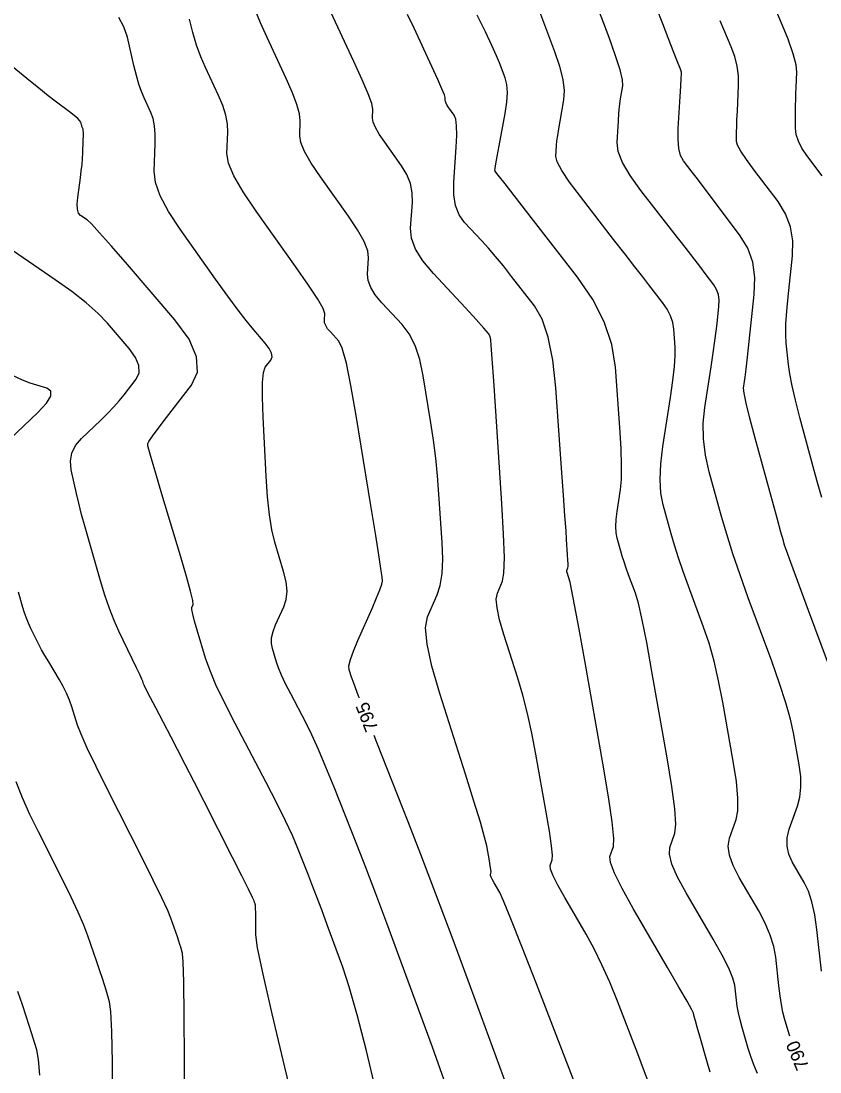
# Model space of a CAD drawing. Extents: x 2082232 to 2083549, y 592624 to 593832.
# Drawn here: x 2082485.4 to 2082527.3, y 593126.4 to 593181.6 of the extents above; entities that cross this region are included whole.
import ezdxf

# ---------------------------------------------------------------- set-up
doc = ezdxf.new("R2010")
doc.units = 0
doc.layers.add('DT_X_Contour_Major', color=7, linetype='Continuous')
doc.layers.add('DT_X_Contour_Minor', color=7, linetype='Continuous')

msp = doc.modelspace()

# ---------------------------------------------------------------- linework, layer by layer
at = {"layer": 'DT_X_Contour_Major'}
for points in [[(2082525.7, 593128.325), (2082525.663, 593128.433), (2082525.429, 593129.24), (2082525.345, 593129.575), (2082525.267, 593129.974), (2082525.195, 593130.437), (2082525.13, 593130.964), (2082524.964, 593132.457), (2082524.862, 593133.029), (2082524.68, 593133.625), (2082524.417, 593134.246), (2082524.073, 593134.892), (2082523.05, 593136.647), (2082522.731, 593137.269), (2082522.54, 593137.818), (2082522.477, 593138.294), (2082522.542, 593138.698), (2082522.888, 593139.678), (2082522.975, 593140.144), (2082522.979, 593140.81), (2082522.899, 593141.675), (2082522.735, 593142.738), (2082522.187, 593145.839), (2082521.97, 593146.957), (2082521.73, 593147.986), (2082521.467, 593148.925), (2082521.181, 593149.774), (2082520.389, 593151.92), (2082520.11, 593152.695), (2082519.866, 593153.411), (2082519.657, 593154.068), (2082519.483, 593154.667), (2082519.066, 593156.185), (2082518.948, 593156.803), (2082518.906, 593157.52), (2082518.94, 593158.336), (2082519.05, 593159.25), (2082519.446, 593161.818), (2082519.572, 593162.706), (2082519.655, 593163.44), (2082519.695, 593164.022), (2082519.691, 593164.452), (2082519.623, 593165.396), (2082519.567, 593165.749), (2082519.449, 593166.101), (2082519.271, 593166.451), (2082519.03, 593166.801), (2082518.308, 593167.732), (2082517.99, 593168.143), (2082517.576, 593168.677), (2082517.066, 593169.333), (2082516.461, 593170.113), (2082514.72, 593172.356), (2082514.151, 593173.119), (2082513.748, 593173.725), (2082513.511, 593174.174), (2082513.44, 593174.466), (2082513.474, 593175.035), (2082513.494, 593175.274), (2082513.531, 593175.566), (2082513.584, 593175.911), (2082513.653, 593176.309), (2082513.858, 593177.439), (2082513.886, 593177.915), (2082513.816, 593178.493), (2082513.648, 593179.173), (2082513.382, 593179.956), (2082512.541, 593182.182)], [(2082503.135, 593146.049), (2082503.094, 593146.153), (2082502.834, 593146.831), (2082502.716, 593147.153), (2082502.593, 593147.539), (2082502.587, 593147.744), (2082502.662, 593148.069), (2082502.818, 593148.514), (2082503.055, 593149.08), (2082503.795, 593150.748), (2082504.037, 593151.306), (2082504.208, 593151.731), (2082504.308, 593152.022), (2082504.338, 593152.179), (2082504.322, 593152.419), (2082504.28, 593152.72), (2082504.169, 593153.441), (2082503.986, 593154.584), (2082503.733, 593156.147), (2082502.964, 593160.877), (2082502.691, 593162.451), (2082502.448, 593163.626), (2082502.236, 593164.403), (2082502.055, 593164.78), (2082501.611, 593165.256), (2082501.467, 593165.428), (2082501.366, 593165.589), (2082501.31, 593165.739), (2082501.297, 593165.878), (2082501.322, 593166.231), (2082501.233, 593166.484), (2082500.948, 593166.977), (2082500.465, 593167.71), (2082499.786, 593168.682), (2082497.712, 593171.596), (2082497.034, 593172.605), (2082496.554, 593173.444), (2082496.271, 593174.115), (2082496.187, 593174.616), (2082496.228, 593175.729), (2082496.209, 593176.162), (2082496.122, 593176.629), (2082495.968, 593177.128), (2082495.746, 593177.661), (2082495.065, 593179.124), (2082494.82, 593179.694), (2082494.598, 593180.306), (2082494.398, 593180.96), (2082494.221, 593181.657)], [(2082511.658, 593123.558), (2082508.955, 593130.91), (2082507.991, 593133.519), (2082507.125, 593135.829), (2082506.359, 593137.842), (2082505.692, 593139.557), (2082504.044, 593143.732), (2082503.902, 593144.094)], [(2082490.202, 593124.762), (2082490.181, 593126.939), (2082490.147, 593128.559), (2082490.098, 593129.623), (2082490.036, 593130.13), (2082489.851, 593130.741), (2082489.769, 593131.006), (2082489.659, 593131.34), (2082489.523, 593131.745), (2082489.36, 593132.221), (2082488.889, 593133.583), (2082488.675, 593134.148), (2082488.385, 593134.823), (2082488.019, 593135.608), (2082487.577, 593136.502), (2082486.299, 593139.032), (2082485.85, 593139.956), (2082485.462, 593140.829), (2082485.135, 593141.652)]]:
    msp.add_lwpolyline(points, dxfattribs=at)
at = {"layer": 'DT_X_Contour_Minor'}
for points in [[(2082528.338, 593146.187), (2082526.692, 593150.645), (2082525.764, 593153.16), (2082525.529, 593153.797), (2082525.447, 593154.019), (2082525.432, 593154.059), (2082525.427, 593154.072), (2082525.421, 593154.088), (2082525.421, 593154.09), (2082525.42, 593154.091), (2082525.42, 593154.093), (2082525.418, 593154.097), (2082525.417, 593154.104), (2082525.414, 593154.113), (2082525.407, 593154.14), (2082525.364, 593154.297), (2082525.241, 593154.747), (2082525.037, 593155.49), (2082523.887, 593159.68), (2082523.606, 593160.731), (2082523.41, 593161.519), (2082523.301, 593162.044), (2082523.278, 593162.307), (2082523.332, 593162.655), (2082523.362, 593162.885), (2082523.412, 593163.312), (2082523.482, 593163.938), (2082523.573, 593164.761), (2082523.84, 593167.22), (2082523.87, 593168.104), (2082523.757, 593168.913), (2082523.502, 593169.647), (2082523.105, 593170.305), (2082521.857, 593171.959), (2082521.426, 593172.53), (2082521.069, 593173), (2082520.786, 593173.371), (2082520.578, 593173.642), (2082520.121, 593174.231), (2082519.975, 593174.503), (2082519.882, 593174.877), (2082519.841, 593175.352), (2082519.852, 593175.93), (2082519.951, 593177.605), (2082519.984, 593178.155), (2082520.007, 593178.549), (2082520.021, 593178.786), (2082520.026, 593178.868), (2082520.026, 593178.875), (2082520.026, 593178.878), (2082520.026, 593178.88), (2082520.026, 593178.882), (2082520.026, 593178.883), (2082520.025, 593178.885), (2082519.963, 593179.044), (2082519.778, 593179.519), (2082519.469, 593180.311), (2082519.038, 593181.418), (2082517.722, 593184.793)], [(2082527.4, 593173.446), (2082526.601, 593174.505), (2082526.339, 593174.893), (2082526.152, 593175.263), (2082526.04, 593175.615), (2082526.003, 593175.949), (2082526.005, 593176.815), (2082526.008, 593177.137), (2082526.013, 593177.453), (2082526.023, 593177.765), (2082526.035, 593178.071), (2082526.073, 593178.881), (2082526.031, 593179.275), (2082525.877, 593179.85), (2082525.61, 593180.606), (2082525.23, 593181.542), (2082524.068, 593184.281)], [(2082527.36, 593131.724), (2082527.116, 593133.921), (2082527.007, 593134.692), (2082526.861, 593135.359), (2082526.679, 593135.921), (2082526.461, 593136.379), (2082525.831, 593137.46), (2082525.644, 593137.872), (2082525.556, 593138.295), (2082525.567, 593138.729), (2082525.677, 593139.175), (2082526.102, 593140.38), (2082526.227, 593140.854), (2082526.285, 593141.374), (2082526.274, 593141.939), (2082526.196, 593142.549), (2082525.898, 593144.238), (2082525.742, 593144.948), (2082525.5, 593145.81), (2082525.17, 593146.826), (2082524.754, 593147.996), (2082523.528, 593151.317), (2082523.095, 593152.518), (2082522.717, 593153.627), (2082522.394, 593154.645), (2082522.125, 593155.572), (2082521.48, 593157.922), (2082521.283, 593158.793), (2082521.178, 593159.644), (2082521.165, 593160.475), (2082521.242, 593161.286), (2082521.571, 593163.421), (2082521.683, 593164.164), (2082521.774, 593164.79), (2082521.843, 593165.301), (2082521.89, 593165.697), (2082521.988, 593166.596), (2082521.999, 593166.919), (2082521.958, 593167.215), (2082521.865, 593167.483), (2082521.719, 593167.724), (2082521.263, 593168.329), (2082521.032, 593168.632), (2082520.682, 593169.087), (2082520.212, 593169.695), (2082519.623, 593170.455), (2082517.894, 593172.684), (2082517.329, 593173.468), (2082516.933, 593174.149), (2082516.706, 593174.727), (2082516.646, 593175.201), (2082516.713, 593176.327), (2082516.74, 593176.724), (2082516.77, 593177.067), (2082516.803, 593177.358), (2082516.84, 593177.596), (2082516.943, 593178.161), (2082516.926, 593178.478), (2082516.801, 593179.007), (2082516.566, 593179.746), (2082516.222, 593180.697), (2082515.158, 593183.514)], [(2082518.383, 593125.689), (2082518.09, 593126.452), (2082517.726, 593127.396), (2082516.662, 593130.155), (2082516.261, 593131.151), (2082515.854, 593132.068), (2082515.441, 593132.908), (2082515.023, 593133.669), (2082513.9, 593135.595), (2082513.537, 593136.241), (2082513.289, 593136.735), (2082513.156, 593137.077), (2082513.139, 593137.267), (2082513.246, 593137.571), (2082513.256, 593137.813), (2082513.206, 593138.311), (2082513.095, 593139.065), (2082512.924, 593140.075), (2082512.387, 593143.109), (2082512.177, 593144.212), (2082511.948, 593145.244), (2082511.702, 593146.206), (2082511.437, 593147.098), (2082510.708, 593149.383), (2082510.481, 593150.161), (2082510.349, 593150.783), (2082510.31, 593151.249), (2082510.366, 593151.559), (2082510.64, 593152.177), (2082510.715, 593152.606), (2082510.734, 593153.43), (2082510.697, 593154.649), (2082510.605, 593156.263), (2082510.285, 593161.094), (2082510.178, 593162.687), (2082510.099, 593163.844), (2082510.047, 593164.565), (2082510.023, 593164.849), (2082509.994, 593165.024), (2082509.906, 593165.167), (2082509.661, 593165.462), (2082509.261, 593165.912), (2082508.705, 593166.514), (2082507.014, 593168.326), (2082506.464, 593168.983), (2082506.081, 593169.598), (2082505.866, 593170.168), (2082505.818, 593170.696), (2082505.914, 593172.045), (2082505.905, 593172.545), (2082505.805, 593173.034), (2082505.614, 593173.511), (2082505.332, 593173.977), (2082504.458, 593175.204), (2082504.173, 593175.629), (2082503.97, 593175.982), (2082503.851, 593176.264), (2082503.816, 593176.476), (2082503.833, 593176.944), (2082503.776, 593177.232), (2082503.593, 593177.743), (2082503.284, 593178.477), (2082502.849, 593179.435), (2082501.52, 593182.288)], [(2082507.575, 593126.012), (2082506.958, 593127.751), (2082505.2, 593132.533), (2082504.568, 593134.243), (2082503.989, 593135.786), (2082503.464, 593137.163), (2082502.992, 593138.374), (2082501.806, 593141.38), (2082501.38, 593142.437), (2082500.991, 593143.353), (2082500.638, 593144.13), (2082500.323, 593144.766), (2082499.53, 593146.275), (2082499.261, 593146.804), (2082499.045, 593147.257), (2082498.884, 593147.635), (2082498.778, 593147.938), (2082498.567, 593148.646), (2082498.518, 593148.922), (2082498.53, 593149.221), (2082498.603, 593149.543), (2082498.737, 593149.887), (2082499.176, 593150.834), (2082499.299, 593151.217), (2082499.337, 593151.654), (2082499.291, 593152.147), (2082499.161, 593152.694), (2082498.701, 593154.228), (2082498.543, 593154.876), (2082498.414, 593155.671), (2082498.313, 593156.612), (2082498.241, 593157.7), (2082498.088, 593160.795), (2082498.052, 593161.829), (2082498.057, 593162.608), (2082498.104, 593163.132), (2082498.194, 593163.402), (2082498.487, 593163.782), (2082498.551, 593163.944), (2082498.524, 593164.145), (2082498.404, 593164.386), (2082498.193, 593164.666), (2082497.507, 593165.465), (2082497.194, 593165.85), (2082496.772, 593166.406), (2082496.238, 593167.132), (2082495.595, 593168.028), (2082493.732, 593170.647), (2082493.123, 593171.573), (2082492.693, 593172.388), (2082492.443, 593173.093), (2082492.373, 593173.686), (2082492.425, 593175.121), (2082492.425, 593175.628), (2082492.387, 593176.072), (2082492.31, 593176.454), (2082492.195, 593176.773), (2082491.837, 593177.542), (2082491.704, 593177.864), (2082491.571, 593178.253), (2082491.44, 593178.711), (2082491.31, 593179.236), (2082490.965, 593180.726), (2082490.788, 593181.263), (2082490.514, 593181.756)], [(2082514.686, 593125.172), (2082512.415, 593131.064), (2082511.656, 593133.021), (2082511.082, 593134.472), (2082510.695, 593135.417), (2082510.493, 593135.857), (2082510.202, 593136.357), (2082510.108, 593136.524), (2082510.043, 593136.652), (2082510.009, 593136.741), (2082510.004, 593136.79), (2082510.032, 593136.869), (2082510.035, 593136.932), (2082510.022, 593137.061), (2082509.993, 593137.257), (2082509.949, 593137.518), (2082509.809, 593138.305), (2082509.7, 593138.762), (2082509.478, 593139.54), (2082509.142, 593140.642), (2082508.693, 593142.065), (2082507.343, 593146.292), (2082506.924, 593147.733), (2082506.679, 593148.884), (2082506.607, 593149.746), (2082506.711, 593150.319), (2082507.217, 593151.462), (2082507.376, 593151.956), (2082507.471, 593152.581), (2082507.503, 593153.336), (2082507.471, 593154.221), (2082507.303, 593156.757), (2082507.229, 593157.704), (2082507.134, 593158.643), (2082507.017, 593159.574), (2082506.878, 593160.498), (2082506.479, 593162.95), (2082506.298, 593163.809), (2082506.055, 593164.544), (2082505.749, 593165.157), (2082505.38, 593165.647), (2082504.313, 593166.791), (2082503.965, 593167.206), (2082503.724, 593167.593), (2082503.588, 593167.954), (2082503.558, 593168.287), (2082503.618, 593169.138), (2082503.569, 593169.515), (2082503.376, 593170.005), (2082503.039, 593170.61), (2082502.559, 593171.33), (2082501.085, 593173.4), (2082500.603, 593174.117), (2082500.262, 593174.713), (2082500.061, 593175.189), (2082500.002, 593175.546), (2082500.03, 593176.337), (2082499.993, 593176.697), (2082499.858, 593177.186), (2082499.626, 593177.803), (2082499.298, 593178.548), (2082498.292, 593180.706), (2082497.949, 593181.471), (2082497.674, 593182.146)], [(2082521.534, 593126.434), (2082521.393, 593126.912), (2082520.984, 593128.323), (2082520.849, 593128.79), (2082520.752, 593129.133), (2082520.692, 593129.351), (2082520.67, 593129.445), (2082520.661, 593129.529), (2082520.573, 593129.702), (2082520.316, 593130.157), (2082519.891, 593130.896), (2082519.298, 593131.918), (2082517.489, 593135.021), (2082516.905, 593136.063), (2082516.507, 593136.865), (2082516.297, 593137.425), (2082516.273, 593137.744), (2082516.46, 593138.273), (2082516.477, 593138.695), (2082516.39, 593139.561), (2082516.197, 593140.874), (2082515.899, 593142.631), (2082514.965, 593147.913), (2082514.653, 593149.662), (2082514.418, 593150.948), (2082514.261, 593151.771), (2082514.182, 593152.131), (2082514.072, 593152.473), (2082514.038, 593152.59), (2082514.019, 593152.683), (2082514.013, 593152.753), (2082514.021, 593152.799), (2082514.062, 593152.892), (2082514.073, 593152.96), (2082514.075, 593153.094), (2082514.069, 593153.295), (2082514.053, 593153.563), (2082514, 593154.366), (2082513.968, 593154.826), (2082513.913, 593155.605), (2082513.835, 593156.703), (2082513.733, 593158.119), (2082513.431, 593162.322), (2082513.276, 593163.773), (2082513.037, 593164.975), (2082512.714, 593165.926), (2082512.308, 593166.628), (2082511.114, 593168.168), (2082510.681, 593168.718), (2082510.275, 593169.213), (2082509.897, 593169.655), (2082509.547, 593170.041), (2082508.652, 593171.001), (2082508.364, 593171.402), (2082508.173, 593171.887), (2082508.078, 593172.454), (2082508.079, 593173.105), (2082508.211, 593174.951), (2082508.241, 593175.575), (2082508.233, 593176.062), (2082508.188, 593176.412), (2082508.104, 593176.624), (2082507.831, 593177.008), (2082507.742, 593177.141), (2082507.679, 593177.251), (2082507.642, 593177.339), (2082507.63, 593177.405), (2082507.636, 593177.552), (2082507.594, 593177.695), (2082507.463, 593178.012), (2082507.244, 593178.505), (2082506.936, 593179.172), (2082505.998, 593181.186), (2082505.659, 593181.909)], [(2082524.003, 593126.363), (2082523.819, 593126.813), (2082523.661, 593127.25), (2082523.528, 593127.672), (2082523.206, 593128.782), (2082523.097, 593129.182), (2082523.009, 593129.553), (2082522.943, 593129.894), (2082522.9, 593130.205), (2082522.812, 593130.993), (2082522.718, 593131.365), (2082522.498, 593131.891), (2082522.154, 593132.571), (2082521.685, 593133.405), (2082520.27, 593135.834), (2082519.818, 593136.666), (2082519.524, 593137.341), (2082519.387, 593137.86), (2082519.408, 593138.221), (2082519.674, 593138.975), (2082519.724, 593139.435), (2082519.674, 593140.246), (2082519.524, 593141.41), (2082519.274, 593142.927), (2082518.476, 593147.44), (2082518.197, 593148.967), (2082517.959, 593150.161), (2082517.763, 593151.023), (2082517.609, 593151.552), (2082517.251, 593152.522), (2082517.125, 593152.872), (2082517.014, 593153.195), (2082516.92, 593153.492), (2082516.841, 593153.763), (2082516.653, 593154.448), (2082516.6, 593154.728), (2082516.581, 593155.051), (2082516.596, 593155.42), (2082516.646, 593155.833), (2082516.824, 593156.993), (2082516.872, 593157.522), (2082516.882, 593158.24), (2082516.854, 593159.146), (2082516.787, 593160.241), (2082516.559, 593163.411), (2082516.37, 593164.598), (2082515.976, 593165.781), (2082515.375, 593166.96), (2082514.567, 593168.136), (2082512.14, 593171.265), (2082510.768, 593173.033), (2082510.418, 593173.484), (2082510.293, 593173.645), (2082510.259, 593173.689), (2082510.248, 593173.704), (2082510.24, 593173.716), (2082510.235, 593173.725), (2082510.234, 593173.73), (2082510.234, 593173.742), (2082510.249, 593173.825), (2082510.293, 593174.066), (2082510.365, 593174.465), (2082510.466, 593175.022), (2082510.774, 593176.718), (2082510.861, 593177.312), (2082510.892, 593177.82), (2082510.865, 593178.242), (2082510.783, 593178.579), (2082510.486, 593179.364), (2082510.329, 593179.742), (2082510.079, 593180.286), (2082509.738, 593180.996), (2082509.304, 593181.872)], [(2082527.375, 593156.574), (2082527.172, 593157.287), (2082526.931, 593158.174), (2082526.236, 593160.769), (2082526.003, 593161.673), (2082525.824, 593162.437), (2082525.701, 593163.063), (2082525.632, 593163.55), (2082525.52, 593164.663), (2082525.495, 593165.128), (2082525.502, 593165.691), (2082525.541, 593166.35), (2082525.612, 593167.105), (2082525.845, 593169.25), (2082525.863, 593170.031), (2082525.743, 593170.765), (2082525.484, 593171.454), (2082525.086, 593172.097), (2082523.84, 593173.748), (2082523.431, 593174.306), (2082523.139, 593174.741), (2082522.964, 593175.052), (2082522.906, 593175.241), (2082522.906, 593175.579), (2082522.91, 593175.753), (2082522.919, 593176.02), (2082522.933, 593176.382), (2082522.954, 593176.838), (2082523.017, 593178.179), (2082523.01, 593178.683), (2082522.943, 593179.19), (2082522.816, 593179.7), (2082522.628, 593180.213), (2082522.046, 593181.583)], [(2082504.053, 593125.255), (2082503.497, 593127.559), (2082503.013, 593129.442), (2082502.6, 593130.903), (2082502.259, 593131.943), (2082501.446, 593134.155), (2082501.154, 593134.946), (2082500.886, 593135.66), (2082500.643, 593136.297), (2082500.425, 593136.856), (2082499.876, 593138.247), (2082499.62, 593138.848), (2082499.262, 593139.611), (2082498.803, 593140.535), (2082498.242, 593141.62), (2082496.611, 593144.727), (2082496.055, 593145.815), (2082495.612, 593146.748), (2082495.281, 593147.527), (2082495.062, 593148.15), (2082494.627, 593149.607), (2082494.487, 593150.092), (2082494.395, 593150.454), (2082494.35, 593150.694), (2082494.353, 593150.812), (2082494.422, 593150.962), (2082494.399, 593151.163), (2082494.279, 593151.655), (2082494.06, 593152.437), (2082493.744, 593153.509), (2082492.772, 593156.755), (2082492.452, 593157.826), (2082492.223, 593158.604), (2082492.085, 593159.089), (2082492.038, 593159.28), (2082492.032, 593159.4), (2082492.091, 593159.519), (2082492.274, 593159.785), (2082492.581, 593160.2), (2082493.011, 593160.762), (2082494.323, 593162.458), (2082494.637, 593163.151), (2082494.596, 593163.955), (2082494.199, 593164.871), (2082493.446, 593165.899), (2082490.965, 593168.789), (2082490.135, 593169.748), (2082489.505, 593170.458), (2082489.076, 593170.92), (2082488.848, 593171.132), (2082488.507, 593171.365), (2082488.402, 593171.49), (2082488.342, 593171.69), (2082488.328, 593171.963), (2082488.359, 593172.312), (2082488.501, 593173.34), (2082488.549, 593173.709), (2082488.586, 593174.047), (2082488.611, 593174.353), (2082488.626, 593174.627), (2082488.651, 593175.315), (2082488.658, 593175.544), (2082488.659, 593175.716), (2082488.654, 593175.83), (2082488.644, 593175.886), (2082488.61, 593175.96), (2082488.597, 593175.99), (2082488.584, 593176.028), (2082488.572, 593176.071), (2082488.559, 593176.122), (2082488.526, 593176.264), (2082488.48, 593176.338), (2082488.365, 593176.451), (2082488.183, 593176.605), (2082487.932, 593176.798), (2082487.172, 593177.368), (2082486.817, 593177.642), (2082486.322, 593178.036), (2082485.688, 593178.55), (2082484.915, 593179.184)], [(2082501.245, 593118.309), (2082499.221, 593126.696), (2082498.557, 593129.488), (2082498.082, 593131.577), (2082497.796, 593132.961), (2082497.7, 593133.64), (2082497.695, 593134.513), (2082497.693, 593134.801), (2082497.69, 593135.011), (2082497.686, 593135.143), (2082497.682, 593135.197), (2082497.67, 593135.237), (2082497.665, 593135.254), (2082497.658, 593135.276), (2082497.649, 593135.303), (2082497.638, 593135.334), (2082497.607, 593135.422), (2082497.528, 593135.589), (2082497.312, 593136.023), (2082496.959, 593136.725), (2082496.471, 593137.693), (2082494.985, 593140.631), (2082494.46, 593141.668), (2082493.998, 593142.575), (2082493.598, 593143.351), (2082493.262, 593143.997), (2082492.449, 593145.546), (2082492.18, 593146.061), (2082491.984, 593146.442), (2082491.861, 593146.691), (2082491.809, 593146.808), (2082491.77, 593146.941), (2082491.724, 593147.052), (2082491.617, 593147.285), (2082491.449, 593147.641), (2082491.219, 593148.12), (2082490.524, 593149.56), (2082490.268, 593150.13), (2082490.021, 593150.76), (2082489.783, 593151.451), (2082489.555, 593152.201), (2082488.957, 593154.283), (2082488.748, 593155.024), (2082488.568, 593155.687), (2082488.419, 593156.271), (2082488.299, 593156.777), (2082488.019, 593158.021), (2082487.974, 593158.474), (2082488.05, 593158.9), (2082488.247, 593159.299), (2082488.563, 593159.672), (2082489.569, 593160.63), (2082489.928, 593160.982), (2082490.253, 593161.322), (2082490.543, 593161.648), (2082490.798, 593161.962), (2082491.431, 593162.781), (2082491.586, 593163.112), (2082491.574, 593163.49), (2082491.397, 593163.915), (2082491.054, 593164.388), (2082489.918, 593165.711), (2082489.427, 593166.226), (2082488.807, 593166.779), (2082488.057, 593167.37), (2082487.178, 593167.998), (2082484.661, 593169.724)], [(2082484.783, 593159.614), (2082486.276, 593161.035), (2082486.725, 593161.514), (2082486.952, 593161.885), (2082486.957, 593162.148), (2082486.741, 593162.302), (2082485.869, 593162.57), (2082485.463, 593162.727), (2082484.899, 593162.995)], [(2082494.002, 593119.949), (2082493.963, 593127.075), (2082493.945, 593129.429), (2082493.922, 593131.145), (2082493.893, 593132.223), (2082493.859, 593132.664), (2082493.761, 593132.989), (2082493.717, 593133.13), (2082493.658, 593133.308), (2082493.586, 593133.524), (2082493.499, 593133.777), (2082493.248, 593134.503), (2082493.082, 593134.907), (2082492.771, 593135.576), (2082492.316, 593136.509), (2082491.716, 593137.707), (2082489.923, 593141.255), (2082489.32, 593142.464), (2082488.858, 593143.431), (2082488.535, 593144.154), (2082488.352, 593144.635), (2082488.05, 593145.594), (2082487.925, 593145.952), (2082487.775, 593146.308), (2082487.601, 593146.662), (2082487.402, 593147.013), (2082486.84, 593147.947), (2082486.641, 593148.282), (2082486.467, 593148.589), (2082486.317, 593148.868), (2082486.191, 593149.117), (2082485.888, 593149.744), (2082485.778, 593149.987), (2082485.675, 593150.246), (2082485.579, 593150.52), (2082485.491, 593150.81), (2082485.263, 593151.603)], [(2082486.37, 593126.272), (2082486.303, 593127.097), (2082486.213, 593127.597), (2082485.942, 593128.493), (2082485.821, 593128.881), (2082485.66, 593129.372), (2082485.46, 593129.967), (2082485.221, 593130.665)]]:
    msp.add_lwpolyline(points, dxfattribs=at)

# ---------------------------------------------------------------- texts
at = {"layer": 'DT_X_Contour_Major'}
for s, rotation, p in [('795', 111.4154, (2082504.134, 593144.457)), ('790', 112.8648, (2082526.728, 593126.722))]:
    msp.add_text(s, height=0.7, rotation=rotation, dxfattribs=at).set_placement(p)

doc.saveas('drawing.dxf')
